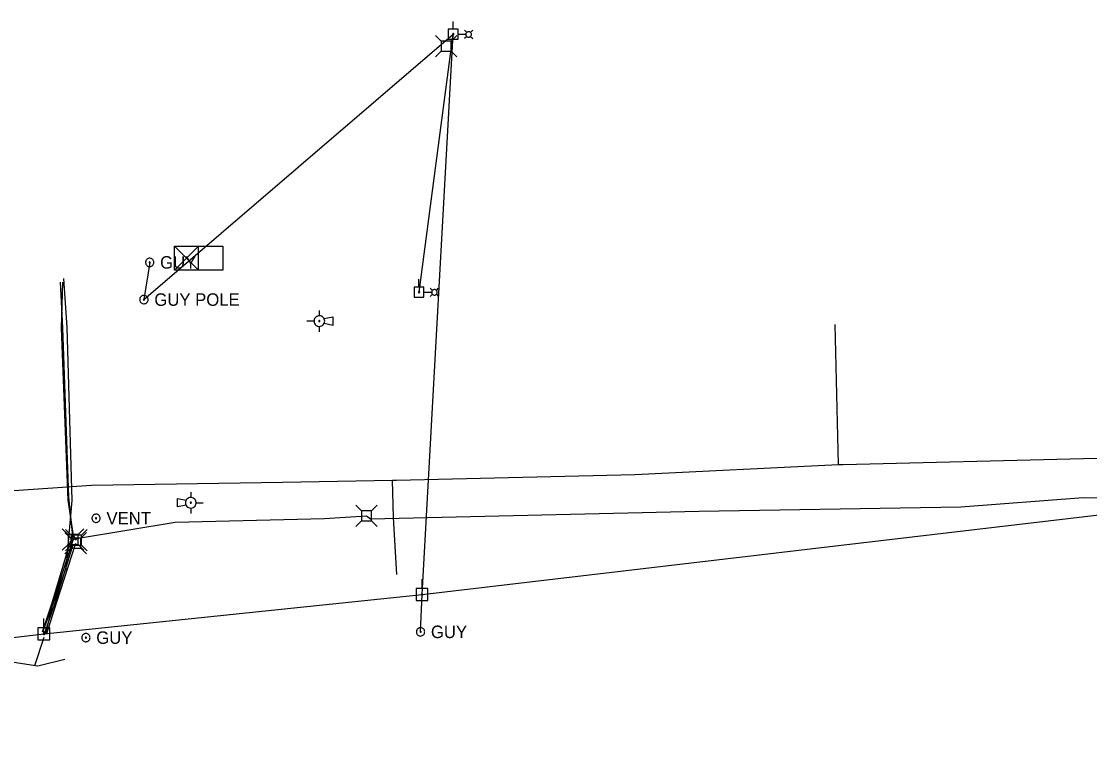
# Model space of a CAD drawing. Extents: x 596028 to 606371, y 330010 to 403088.
# Drawn here: x 604129.8 to 604459.2, y 402195.5 to 402416.5 of the extents above; entities that cross this region are included whole.
import ezdxf

# ---------------------------------------------------------------- set-up
doc = ezdxf.new("R2010")
doc.units = 0
for name, color, linetype in [('E_LTG', 7, 'Continuous'), ('E_RR_Utility', 7, 'Continuous'), ('E_SIG', 7, 'Continuous'), ('E_UTL_AG', 7, 'Continuous'), ('E_UTL_AG_Bold', 7, 'Continuous'), ('E_UTL_E_Bold', 7, 'Continuous'), ('E_UTL_E_UG', 7, 'Continuous'), ('E_UTL_EGuyPole', 7, 'Continuous'), ('E_UTL_EGuyWire', 7, 'Continuous'), ('E_UTL_EPowerPole', 7, 'Continuous'), ('E_UTL_G_UG', 7, 'Continuous'), ('E_UTL_Overhead', 7, 'Continuous'), ('E_UTL_T_UG', 7, 'Continuous'), ('E_UTL_TV_UG', 7, 'Continuous')]:
    doc.layers.add(name, color=color, linetype=linetype)

# ---------------------------------------------------------------- blocks, each defined once
blk = doc.blocks.new('MTR')
at = {"layer": 'E_UTL_AG'}
for points in [[(-11, 20), (11, 20), (0, 4)], [(-11, -20), (11, -20), (0, -4)]]:
    blk.add_lwpolyline(points, close=True, dxfattribs=at)
blk.add_ellipse((0, 0), major_axis=(7.62, 0), ratio=0.5, dxfattribs=at)

msp = doc.modelspace()

# ---------------------------------------------------------------- linework, layer by layer
at = {"layer": 'E_LTG'}
for points in [[(604266.82, 402412.42), (604264.46, 402412.42)], [(604267.09, 402413.02), (604266.39, 402413.72)], [(604267.09, 402411.82), (604266.39, 402411.13)], [(604268.54, 402412.42), (604268.53, 402412.58), (604268.48, 402412.74), (604268.41, 402412.88), (604268.31, 402413.01), (604268.18, 402413.12), (604268.04, 402413.2), (604267.89, 402413.25), (604267.73, 402413.27), (604267.57, 402413.27), (604267.41, 402413.23), (604267.26, 402413.16), (604267.13, 402413.07), (604267.02, 402412.95), (604266.93, 402412.81), (604266.87, 402412.66), (604266.84, 402412.5), (604266.84, 402412.34), (604266.87, 402412.18), (604266.93, 402412.03), (604267.02, 402411.89), (604267.13, 402411.78), (604267.26, 402411.68), (604267.41, 402411.62), (604267.57, 402411.58), (604267.73, 402411.57), (604267.89, 402411.59), (604268.04, 402411.65), (604268.18, 402411.73), (604268.31, 402411.83), (604268.41, 402411.96), (604268.48, 402412.1), (604268.53, 402412.26), (604268.54, 402412.42)], [(604268.29, 402413.02), (604268.98, 402413.72)], [(604268.29, 402411.82), (604268.98, 402411.13)], [(604256.27, 402332.85), (604253.91, 402332.85)], [(604256.54, 402333.45), (604255.84, 402334.14)], [(604257.99, 402332.85), (604257.98, 402333.01), (604257.93, 402333.17), (604257.86, 402333.31), (604257.76, 402333.44), (604257.63, 402333.54), (604257.49, 402333.62), (604257.34, 402333.68), (604257.18, 402333.7), (604257.02, 402333.69), (604256.86, 402333.66), (604256.71, 402333.59), (604256.58, 402333.49), (604256.47, 402333.38), (604256.38, 402333.24), (604256.32, 402333.09), (604256.29, 402332.93), (604256.29, 402332.77), (604256.32, 402332.61), (604256.38, 402332.46), (604256.47, 402332.32), (604256.58, 402332.2), (604256.71, 402332.11), (604256.86, 402332.04), (604257.02, 402332), (604257.18, 402332), (604257.34, 402332.02), (604257.49, 402332.07), (604257.63, 402332.15), (604257.76, 402332.26), (604257.86, 402332.39), (604257.93, 402332.53), (604257.98, 402332.69), (604257.99, 402332.85)], [(604257.74, 402333.45), (604258.43, 402334.14)], [(604256.54, 402332.25), (604255.84, 402331.55)], [(604257.74, 402332.25), (604258.43, 402331.55)]]:
    msp.add_lwpolyline(points, dxfattribs=at)
at = {"layer": 'E_RR_Utility'}
for points in [[(604221.65, 402325.63), (604221.65, 402327.28)], [(604220, 402323.98), (604217.82, 402323.98)], [(604223.3, 402323.98), (604223.27, 402324.29), (604223.18, 402324.59), (604223.04, 402324.87), (604222.84, 402325.12), (604222.61, 402325.33), (604222.34, 402325.48), (604222.04, 402325.59), (604221.73, 402325.63), (604221.42, 402325.61), (604221.11, 402325.54), (604220.83, 402325.41), (604220.57, 402325.23), (604220.35, 402325), (604220.18, 402324.74), (604220.07, 402324.45), (604220.01, 402324.14), (604220.01, 402323.82), (604220.07, 402323.52), (604220.18, 402323.23), (604220.35, 402322.96), (604220.57, 402322.73), (604220.83, 402322.55), (604221.11, 402322.42), (604221.42, 402322.35), (604221.73, 402322.33), (604222.04, 402322.38), (604222.34, 402322.48), (604222.61, 402322.64), (604222.84, 402322.84), (604223.04, 402323.09), (604223.18, 402323.37), (604223.27, 402323.67), (604223.3, 402323.98)], [(604221.82, 402323.98), (604221.81, 402324.01), (604221.8, 402324.04), (604221.79, 402324.07), (604221.77, 402324.1), (604221.75, 402324.12), (604221.72, 402324.13), (604221.69, 402324.14), (604221.66, 402324.15), (604221.63, 402324.14), (604221.6, 402324.14), (604221.57, 402324.12), (604221.54, 402324.11), (604221.52, 402324.08), (604221.5, 402324.06), (604221.49, 402324.03), (604221.49, 402324), (604221.49, 402323.97), (604221.49, 402323.94), (604221.5, 402323.91), (604221.52, 402323.88), (604221.54, 402323.86), (604221.57, 402323.84), (604221.6, 402323.83), (604221.63, 402323.82), (604221.66, 402323.82), (604221.69, 402323.82), (604221.72, 402323.83), (604221.75, 402323.85), (604221.77, 402323.87), (604221.79, 402323.89), (604221.8, 402323.92), (604221.81, 402323.95), (604221.82, 402323.98)], [(604223.11, 402324.74), (604225.78, 402325.3)], [(604225.78, 402322.66), (604223.11, 402323.22)], [(604225.78, 402325.3), (604225.78, 402322.66)], [(604221.65, 402320.68), (604221.65, 402322.33)], [(604182.02, 402271.25), (604182.02, 402269.6)], [(604177.9, 402266.63), (604177.9, 402269.27)], [(604177.9, 402269.27), (604180.56, 402268.71)], [(604180.56, 402267.18), (604177.9, 402266.63)], [(604180.37, 402267.95), (604180.4, 402267.63), (604180.49, 402267.33), (604180.63, 402267.05), (604180.83, 402266.81), (604181.06, 402266.6), (604181.34, 402266.44), (604181.63, 402266.34), (604181.94, 402266.3), (604182.26, 402266.31), (604182.56, 402266.39), (604182.85, 402266.52), (604183.1, 402266.7), (604183.32, 402266.93), (604183.49, 402267.19), (604183.6, 402267.48), (604183.66, 402267.79), (604183.66, 402268.1), (604183.6, 402268.41), (604183.49, 402268.7), (604183.32, 402268.97), (604183.1, 402269.19), (604182.85, 402269.37), (604182.56, 402269.5), (604182.26, 402269.58), (604181.94, 402269.59), (604181.63, 402269.55), (604181.34, 402269.45), (604181.06, 402269.29), (604180.83, 402269.08), (604180.63, 402268.84), (604180.49, 402268.56), (604180.4, 402268.26), (604180.37, 402267.95)], [(604181.86, 402267.95), (604181.86, 402267.91), (604181.87, 402267.88), (604181.88, 402267.86), (604181.9, 402267.83), (604181.92, 402267.81), (604181.95, 402267.8), (604181.98, 402267.79), (604182.01, 402267.78), (604182.04, 402267.78), (604182.07, 402267.79), (604182.1, 402267.8), (604182.13, 402267.82), (604182.15, 402267.84), (604182.17, 402267.87), (604182.18, 402267.9), (604182.18, 402267.93), (604182.18, 402267.96), (604182.18, 402267.99), (604182.17, 402268.02), (604182.15, 402268.05), (604182.13, 402268.07), (604182.1, 402268.09), (604182.07, 402268.1), (604182.04, 402268.11), (604182.01, 402268.11), (604181.98, 402268.11), (604181.95, 402268.1), (604181.92, 402268.08), (604181.9, 402268.06), (604181.88, 402268.03), (604181.87, 402268.01), (604181.86, 402267.98), (604181.86, 402267.95)], [(604183.67, 402267.95), (604185.85, 402267.95)], [(604182.02, 402266.3), (604182.02, 402264.65)]]:
    msp.add_lwpolyline(points, dxfattribs=at)
at = {"layer": 'E_SIG'}
for points in [[(604177.01, 402339.72), (604177.01, 402347.14)], [(604177.01, 402347.14), (604191.86, 402347.14)], [(604184.43, 402347.14), (604177.01, 402339.72)], [(604177.01, 402347.14), (604184.43, 402339.72)], [(604184.43, 402339.72), (604184.43, 402347.14)], [(604191.86, 402347.14), (604191.86, 402339.72)], [(604184.43, 402343.43), (604184.43, 402343.43)], [(604191.86, 402339.72), (604177.01, 402339.72)]]:
    msp.add_lwpolyline(points, dxfattribs=at)
at = {"layer": 'E_UTL_AG_Bold'}
for points in [[(604259.22, 402410.36), (604257.47, 402412.11)], [(604262.32, 402410.36), (604264.07, 402412.11)], [(604262.32, 402410.36), (604259.22, 402410.36)], [(604259.22, 402410.36), (604259.22, 402407.27)], [(604262.32, 402407.27), (604262.32, 402410.36)], [(604259.22, 402407.27), (604257.47, 402405.51)], [(604259.22, 402407.27), (604262.32, 402407.27)], [(604262.32, 402407.27), (604264.07, 402405.51)], [(604234.65, 402265.42), (604232.9, 402267.17)], [(604237.75, 402265.42), (604239.5, 402267.17)], [(604154.08, 402263.15), (604154.06, 402263.39), (604153.99, 402263.63), (604153.88, 402263.84), (604153.73, 402264.04), (604153.55, 402264.2), (604153.33, 402264.32), (604153.1, 402264.4), (604152.86, 402264.43), (604152.62, 402264.42), (604152.38, 402264.36), (604152.16, 402264.26), (604151.96, 402264.12), (604151.79, 402263.94), (604151.66, 402263.74), (604151.57, 402263.51), (604151.52, 402263.27), (604151.52, 402263.03), (604151.57, 402262.79), (604151.66, 402262.56), (604151.79, 402262.36), (604151.96, 402262.18), (604152.16, 402262.04), (604152.38, 402261.94), (604152.62, 402261.88), (604152.86, 402261.87), (604153.1, 402261.9), (604153.33, 402261.98), (604153.55, 402262.11), (604153.73, 402262.26), (604153.88, 402262.46), (604153.99, 402262.67), (604154.06, 402262.91), (604154.08, 402263.15)], [(604237.75, 402265.42), (604234.65, 402265.42)], [(604234.65, 402265.42), (604234.65, 402262.32)], [(604237.75, 402262.32), (604237.75, 402265.42)], [(604152.96, 402263.15), (604152.96, 402263.18), (604152.95, 402263.21), (604152.94, 402263.24), (604152.92, 402263.26), (604152.89, 402263.28), (604152.87, 402263.3), (604152.84, 402263.31), (604152.81, 402263.31), (604152.78, 402263.31), (604152.75, 402263.3), (604152.72, 402263.29), (604152.7, 402263.27), (604152.67, 402263.25), (604152.66, 402263.22), (604152.65, 402263.2), (604152.64, 402263.17), (604152.64, 402263.14), (604152.65, 402263.11), (604152.66, 402263.08), (604152.67, 402263.05), (604152.7, 402263.03), (604152.72, 402263.01), (604152.75, 402263), (604152.78, 402262.99), (604152.81, 402262.99), (604152.84, 402262.99), (604152.87, 402263), (604152.89, 402263.02), (604152.92, 402263.04), (604152.94, 402263.06), (604152.95, 402263.09), (604152.96, 402263.12), (604152.96, 402263.15)], [(604234.65, 402262.32), (604232.9, 402260.57)], [(604234.65, 402262.32), (604237.75, 402262.32)], [(604237.75, 402262.32), (604239.5, 402260.57)], [(604144.15, 402258.11), (604142.39, 402259.86)], [(604144.97, 402257.01), (604143.21, 402258.76)], [(604145.17, 402257.9), (604143.42, 402259.65)], [(604147.24, 402258.11), (604144.15, 402258.11)], [(604144.15, 402258.11), (604144.15, 402255.02)], [(604148.06, 402257.01), (604144.97, 402257.01)], [(604144.97, 402257.01), (604144.97, 402253.92)], [(604148.26, 402257.9), (604145.17, 402257.9)], [(604145.17, 402257.9), (604145.17, 402254.8)], [(604147.24, 402258.11), (604148.99, 402259.86)], [(604147.24, 402255.02), (604147.24, 402258.11)], [(604148.06, 402257.01), (604149.81, 402258.76)], [(604148.06, 402253.92), (604148.06, 402257.01)], [(604148.26, 402257.9), (604150.02, 402259.65)], [(604148.26, 402254.8), (604148.26, 402257.9)], [(604144.15, 402255.02), (604142.39, 402253.26)], [(604144.97, 402253.92), (604143.21, 402252.16)], [(604145.17, 402254.8), (604143.42, 402253.05)], [(604144.15, 402255.02), (604147.24, 402255.02)], [(604144.97, 402253.92), (604148.06, 402253.92)], [(604145.17, 402254.8), (604148.26, 402254.8)], [(604147.24, 402255.02), (604148.99, 402253.26)], [(604148.06, 402253.92), (604149.81, 402252.16)], [(604148.26, 402254.8), (604150.02, 402253.05)]]:
    msp.add_lwpolyline(points, dxfattribs=at)
at = {"layer": 'E_UTL_E_UG'}
msp.add_lwpolyline([(604136.76, 402227.49), (604136.57, 402228.62), (604143.6, 402247.71), (604145.44, 402268.66), (604143.84, 402322.04), (604142.87, 402337.08)], dxfattribs=at)
at = {"layer": 'E_UTL_EGuyPole'}
for points in [[(604168.84, 402330.62), (604168.82, 402330.86), (604168.75, 402331.09), (604168.64, 402331.31), (604168.49, 402331.5), (604168.31, 402331.66), (604168.09, 402331.78), (604167.86, 402331.86), (604167.62, 402331.9), (604167.38, 402331.89), (604167.14, 402331.83), (604166.92, 402331.73), (604166.72, 402331.59), (604166.55, 402331.41), (604166.42, 402331.21), (604166.33, 402330.98), (604166.28, 402330.74), (604166.28, 402330.5), (604166.33, 402330.26), (604166.42, 402330.03), (604166.55, 402329.82), (604166.72, 402329.65), (604166.92, 402329.51), (604167.14, 402329.4), (604167.38, 402329.35), (604167.62, 402329.34), (604167.86, 402329.37), (604168.09, 402329.45), (604168.31, 402329.57), (604168.49, 402329.73), (604168.64, 402329.92), (604168.75, 402330.14), (604168.82, 402330.37), (604168.84, 402330.62)], [(604167.72, 402330.62), (604167.72, 402330.65), (604167.71, 402330.68), (604167.7, 402330.7), (604167.68, 402330.73), (604167.65, 402330.75), (604167.63, 402330.76), (604167.6, 402330.77), (604167.57, 402330.78), (604167.54, 402330.78), (604167.51, 402330.77), (604167.48, 402330.76), (604167.46, 402330.74), (604167.43, 402330.72), (604167.42, 402330.69), (604167.41, 402330.66), (604167.4, 402330.63), (604167.4, 402330.6), (604167.41, 402330.57), (604167.42, 402330.54), (604167.43, 402330.52), (604167.46, 402330.5), (604167.48, 402330.48), (604167.51, 402330.47), (604167.54, 402330.46), (604167.57, 402330.46), (604167.6, 402330.46), (604167.63, 402330.47), (604167.65, 402330.49), (604167.68, 402330.51), (604167.7, 402330.53), (604167.71, 402330.56), (604167.72, 402330.59), (604167.72, 402330.62)]]:
    msp.add_lwpolyline(points, dxfattribs=at)
at = {"layer": 'E_UTL_EGuyWire'}
for p, q in [((604169.33, 402342.08), (604167.56, 402330.62)), ((604252.85, 402228.1), (604253.34, 402239.61))]:
    msp.add_line(p, q, dxfattribs=at)
for points in [[(604170.62, 402342.08), (604170.59, 402342.33), (604170.52, 402342.56), (604170.41, 402342.78), (604170.26, 402342.97), (604170.08, 402343.13), (604169.87, 402343.25), (604169.64, 402343.33), (604169.39, 402343.37), (604169.15, 402343.35), (604168.91, 402343.3), (604168.69, 402343.19), (604168.49, 402343.05), (604168.32, 402342.88), (604168.19, 402342.67), (604168.1, 402342.44), (604168.06, 402342.21), (604168.06, 402341.96), (604168.1, 402341.72), (604168.19, 402341.5), (604168.32, 402341.29), (604168.49, 402341.11), (604168.69, 402340.97), (604168.91, 402340.87), (604169.15, 402340.81), (604169.39, 402340.8), (604169.64, 402340.84), (604169.87, 402340.92), (604170.08, 402341.04), (604170.26, 402341.2), (604170.41, 402341.39), (604170.52, 402341.61), (604170.59, 402341.84), (604170.62, 402342.08)], [(604169.49, 402342.08), (604169.49, 402342.11), (604169.48, 402342.14), (604169.47, 402342.17), (604169.45, 402342.19), (604169.43, 402342.21), (604169.4, 402342.23), (604169.37, 402342.24), (604169.34, 402342.24), (604169.31, 402342.24), (604169.28, 402342.23), (604169.25, 402342.22), (604169.23, 402342.2), (604169.21, 402342.18), (604169.19, 402342.16), (604169.18, 402342.13), (604169.17, 402342.1), (604169.17, 402342.07), (604169.18, 402342.04), (604169.19, 402342.01), (604169.21, 402341.98), (604169.23, 402341.96), (604169.25, 402341.94), (604169.28, 402341.93), (604169.31, 402341.92), (604169.34, 402341.92), (604169.37, 402341.93), (604169.4, 402341.94), (604169.43, 402341.95), (604169.45, 402341.97), (604169.47, 402342), (604169.48, 402342.02), (604169.49, 402342.05), (604169.49, 402342.08)], [(604150.94, 402226.33), (604150.91, 402226.57), (604150.84, 402226.81), (604150.73, 402227.02), (604150.58, 402227.21), (604150.4, 402227.37), (604150.18, 402227.5), (604149.95, 402227.58), (604149.71, 402227.61), (604149.47, 402227.6), (604149.23, 402227.54), (604149.01, 402227.44), (604148.81, 402227.3), (604148.64, 402227.12), (604148.51, 402226.92), (604148.42, 402226.69), (604148.37, 402226.45), (604148.37, 402226.21), (604148.42, 402225.97), (604148.51, 402225.74), (604148.64, 402225.54), (604148.81, 402225.36), (604149.01, 402225.22), (604149.23, 402225.12), (604149.47, 402225.06), (604149.71, 402225.05), (604149.95, 402225.08), (604150.18, 402225.16), (604150.4, 402225.28), (604150.58, 402225.44), (604150.73, 402225.63), (604150.84, 402225.85), (604150.91, 402226.09), (604150.94, 402226.33)], [(604254.13, 402228.1), (604254.11, 402228.35), (604254.04, 402228.58), (604253.93, 402228.8), (604253.78, 402228.99), (604253.59, 402229.15), (604253.38, 402229.27), (604253.15, 402229.35), (604252.91, 402229.39), (604252.67, 402229.37), (604252.43, 402229.32), (604252.21, 402229.21), (604252.01, 402229.07), (604251.84, 402228.9), (604251.71, 402228.69), (604251.62, 402228.47), (604251.57, 402228.23), (604251.57, 402227.98), (604251.62, 402227.74), (604251.71, 402227.52), (604251.84, 402227.31), (604252.01, 402227.13), (604252.21, 402226.99), (604252.43, 402226.89), (604252.67, 402226.83), (604252.91, 402226.82), (604253.15, 402226.86), (604253.38, 402226.94), (604253.59, 402227.06), (604253.78, 402227.22), (604253.93, 402227.41), (604254.04, 402227.63), (604254.11, 402227.86), (604254.13, 402228.1)], [(604253.01, 402228.1), (604253.01, 402228.13), (604253, 402228.16), (604252.98, 402228.19), (604252.97, 402228.21), (604252.94, 402228.23), (604252.92, 402228.25), (604252.89, 402228.26), (604252.86, 402228.26), (604252.83, 402228.26), (604252.8, 402228.26), (604252.77, 402228.24), (604252.74, 402228.22), (604252.72, 402228.2), (604252.71, 402228.18), (604252.7, 402228.15), (604252.69, 402228.12), (604252.69, 402228.09), (604252.7, 402228.06), (604252.71, 402228.03), (604252.72, 402228), (604252.74, 402227.98), (604252.77, 402227.96), (604252.8, 402227.95), (604252.83, 402227.94), (604252.86, 402227.94), (604252.89, 402227.95), (604252.92, 402227.96), (604252.94, 402227.97), (604252.97, 402227.99), (604252.98, 402228.02), (604253, 402228.04), (604253.01, 402228.07), (604253.01, 402228.1)], [(604149.81, 402226.33), (604149.81, 402226.36), (604149.8, 402226.39), (604149.79, 402226.42), (604149.77, 402226.44), (604149.74, 402226.46), (604149.72, 402226.47), (604149.69, 402226.48), (604149.66, 402226.49), (604149.63, 402226.49), (604149.6, 402226.48), (604149.57, 402226.47), (604149.55, 402226.45), (604149.53, 402226.43), (604149.51, 402226.4), (604149.5, 402226.37), (604149.49, 402226.34), (604149.49, 402226.31), (604149.5, 402226.28), (604149.51, 402226.26), (604149.53, 402226.23), (604149.55, 402226.21), (604149.57, 402226.19), (604149.6, 402226.18), (604149.63, 402226.17), (604149.66, 402226.17), (604149.69, 402226.17), (604149.72, 402226.18), (604149.74, 402226.2), (604149.77, 402226.22), (604149.79, 402226.24), (604149.8, 402226.27), (604149.81, 402226.3), (604149.81, 402226.33)]]:
    msp.add_lwpolyline(points, dxfattribs=at)
at = {"layer": 'E_UTL_EPowerPole'}
for points in [[(604262.92, 402414.03), (604262.92, 402416.45)], [(604264.46, 402414.03), (604261.39, 402414.03)], [(604261.39, 402414.03), (604261.39, 402410.95)], [(604263.15, 402412.49), (604263.15, 402412.53), (604263.13, 402412.57), (604263.12, 402412.6), (604263.09, 402412.63), (604263.07, 402412.66), (604263.03, 402412.67), (604263, 402412.69), (604262.96, 402412.69), (604262.92, 402412.69), (604262.89, 402412.68), (604262.85, 402412.67), (604262.82, 402412.64), (604262.79, 402412.62), (604262.77, 402412.59), (604262.76, 402412.55), (604262.75, 402412.51), (604262.75, 402412.48), (604262.76, 402412.44), (604262.77, 402412.4), (604262.79, 402412.37), (604262.82, 402412.34), (604262.85, 402412.32), (604262.89, 402412.31), (604262.92, 402412.3), (604262.96, 402412.3), (604263, 402412.3), (604263.03, 402412.31), (604263.07, 402412.33), (604263.09, 402412.36), (604263.12, 402412.39), (604263.13, 402412.42), (604263.15, 402412.46), (604263.15, 402412.49)], [(604264.46, 402410.95), (604264.46, 402414.03)], [(604261.39, 402410.95), (604264.46, 402410.95)], [(604252.37, 402334.46), (604252.37, 402336.88)], [(604253.91, 402334.46), (604250.84, 402334.46)], [(604250.84, 402334.46), (604250.84, 402331.38)], [(604252.6, 402332.92), (604252.59, 402332.96), (604252.58, 402332.99), (604252.57, 402333.03), (604252.54, 402333.06), (604252.51, 402333.08), (604252.48, 402333.1), (604252.45, 402333.11), (604252.41, 402333.12), (604252.37, 402333.12), (604252.33, 402333.11), (604252.3, 402333.09), (604252.27, 402333.07), (604252.24, 402333.04), (604252.22, 402333.01), (604252.21, 402332.98), (604252.2, 402332.94), (604252.2, 402332.9), (604252.21, 402332.86), (604252.22, 402332.83), (604252.24, 402332.8), (604252.27, 402332.77), (604252.3, 402332.75), (604252.33, 402332.73), (604252.37, 402332.72), (604252.41, 402332.72), (604252.45, 402332.73), (604252.48, 402332.74), (604252.51, 402332.76), (604252.54, 402332.78), (604252.57, 402332.81), (604252.58, 402332.85), (604252.59, 402332.88), (604252.6, 402332.92)], [(604253.91, 402331.38), (604253.91, 402334.46)], [(604250.84, 402331.38), (604253.91, 402331.38)], [(604253.31, 402241.46), (604253.31, 402244.36)], [(604255.15, 402241.46), (604251.46, 402241.46)], [(604251.46, 402241.46), (604251.46, 402237.76)], [(604255.15, 402237.76), (604255.15, 402241.46)], [(604251.46, 402237.76), (604255.15, 402237.76)], [(604253.58, 402239.61), (604253.57, 402239.66), (604253.56, 402239.7), (604253.54, 402239.74), (604253.51, 402239.78), (604253.48, 402239.81), (604253.44, 402239.83), (604253.4, 402239.85), (604253.35, 402239.85), (604253.31, 402239.85), (604253.26, 402239.84), (604253.22, 402239.82), (604253.18, 402239.79), (604253.15, 402239.76), (604253.13, 402239.72), (604253.11, 402239.68), (604253.1, 402239.64), (604253.1, 402239.59), (604253.11, 402239.55), (604253.13, 402239.5), (604253.15, 402239.47), (604253.18, 402239.43), (604253.22, 402239.41), (604253.26, 402239.39), (604253.31, 402239.38), (604253.35, 402239.38), (604253.4, 402239.38), (604253.44, 402239.4), (604253.48, 402239.42), (604253.51, 402239.45), (604253.54, 402239.48), (604253.56, 402239.52), (604253.57, 402239.57), (604253.58, 402239.61)], [(604136.73, 402229.33), (604136.73, 402232.24)], [(604138.57, 402229.33), (604134.88, 402229.33)], [(604134.88, 402229.33), (604134.88, 402225.64)], [(604137, 402227.49), (604136.99, 402227.54), (604136.98, 402227.58), (604136.96, 402227.62), (604136.93, 402227.66), (604136.9, 402227.69), (604136.86, 402227.71), (604136.81, 402227.72), (604136.77, 402227.73), (604136.72, 402227.73), (604136.68, 402227.72), (604136.64, 402227.7), (604136.6, 402227.67), (604136.57, 402227.64), (604136.55, 402227.6), (604136.53, 402227.56), (604136.52, 402227.51), (604136.52, 402227.47), (604136.53, 402227.42), (604136.55, 402227.38), (604136.57, 402227.34), (604136.6, 402227.31), (604136.64, 402227.28), (604136.68, 402227.27), (604136.72, 402227.26), (604136.77, 402227.25), (604136.81, 402227.26), (604136.86, 402227.27), (604136.9, 402227.3), (604136.93, 402227.33), (604136.96, 402227.36), (604136.98, 402227.4), (604136.99, 402227.45), (604137, 402227.49)], [(604138.57, 402225.64), (604138.57, 402229.33)], [(604134.88, 402225.64), (604138.57, 402225.64)]]:
    msp.add_lwpolyline(points, dxfattribs=at)
at = {"layer": 'E_UTL_G_UG'}
for points in [[(604381.77, 402279.74), (604380.72, 402322.9)], [(604124.42, 402271.52), (604151.37, 402273.37), (604210.33, 402274.32), (604244.23, 402274.88), (604245.49, 402274.91), (604318.93, 402276.64), (604381.77, 402279.74), (604383.14, 402279.69), (604457.27, 402281.54), (604551.57, 402283.07), (604557.81, 402282.89), (604566.53, 402277.53), (604571.26, 402278.39), (604572.75, 402278.13), (604664.58, 402280.63), (604702.07, 402281.36), (604849.06, 402282.56), (604850.61, 402282.69)], [(604245.57, 402245.76), (604244.52, 402263.4), (604244.23, 402274.88)]]:
    msp.add_lwpolyline(points, dxfattribs=at)
at = {"layer": 'E_UTL_Overhead'}
for points in [[(604167.56, 402330.62), (604262.95, 402412.49)], [(604252.4, 402332.92), (604262.95, 402412.49)], [(604253.34, 402239.61), (604262.95, 402412.49)], [(604136.76, 402227.49), (604253.34, 402239.61), (604473.43, 402265.59), (604633.92, 402352.72), (604834.64, 402354.43), (604943.34, 402355.36)], [(603998.32, 402211.36), (604136.76, 402227.49)]]:
    msp.add_lwpolyline(points, dxfattribs=at)
at = {"layer": 'E_UTL_T_UG'}
for points in [[(604136.31, 402228.16), (604139.27, 402237.08), (604144.94, 402256.1), (604145.69, 402256.56), (604144.44, 402269.7), (604142.54, 402321.87), (604141.86, 402335.98)], [(604145.69, 402256.56), (604147.43, 402257.03), (604177.16, 402261.92), (604223.28, 402263.04), (604236.2, 402263.87), (604237.46, 402262.97), (604338.81, 402265.29), (604419.49, 402266.68), (604457.22, 402269.59), (604483.82, 402269.32), (604484.87, 402270.45), (604541.57, 402269.56), (604614.3, 402269.05), (604705.79, 402272.22), (604798.15, 402274.44), (604942.95, 402278.16)], [(604145.69, 402256.56), (604139.5, 402237.12), (604137.26, 402227.89), (604136.76, 402227.49)], [(603702.31, 402195.47), (603732.65, 402210.59), (603754.48, 402218.42), (603826.14, 402225.56), (603836.25, 402228.11), (603847.69, 402228.45), (603873.62, 402231.52), (603914.23, 402230.34), (603964.42, 402221.75), (604006.65, 402217.91), (604060.08, 402216.32), (604080.62, 402213.94), (604123.47, 402219.36), (604134.88, 402217.64), (604143.15, 402219.63)], [(604133.95, 402217.71), (604136.8, 402226.5)]]:
    msp.add_lwpolyline(points, dxfattribs=at)
at = {"layer": 'E_UTL_TV_UG'}
for points in [[(604146.72, 402256.35), (604145.85, 402257.86), (604144.2, 402268.72), (604142.12, 402321.81), (604142.6, 402335.96)], [(604136.76, 402227.49), (604137.61, 402227.59), (604140.75, 402237.33), (604146.51, 402255.46)], [(604136.76, 402227.49), (604137.06, 402228.09), (604140.31, 402237.36), (604145.69, 402255.05)]]:
    msp.add_lwpolyline(points, dxfattribs=at)

# ---------------------------------------------------------------- block references
at = {"layer": 'E_UTL_E_Bold', "xscale": 2.2965833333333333e-05, "yscale": 2.2965833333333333e-05}
msp.add_blockref('MTR', (604166.99, 402330.62), dxfattribs=at)

# ---------------------------------------------------------------- texts
at = {"layer": 'E_UTL_AG_Bold'}
msp.add_text('VENT', height=3.85, dxfattribs=at).set_placement((604156.01, 402261.23))
at = {"layer": 'E_UTL_EGuyPole'}
msp.add_text('GUY POLE', height=3.85, dxfattribs=at).set_placement((604170.77, 402328.69))
at = {"layer": 'E_UTL_EGuyWire'}
for p in [(604172.54, 402340.16), (604152.86, 402224.4), (604256.06, 402226.18)]:
    msp.add_text('GUY', height=3.85, dxfattribs=at).set_placement(p)

doc.saveas('drawing.dxf')
